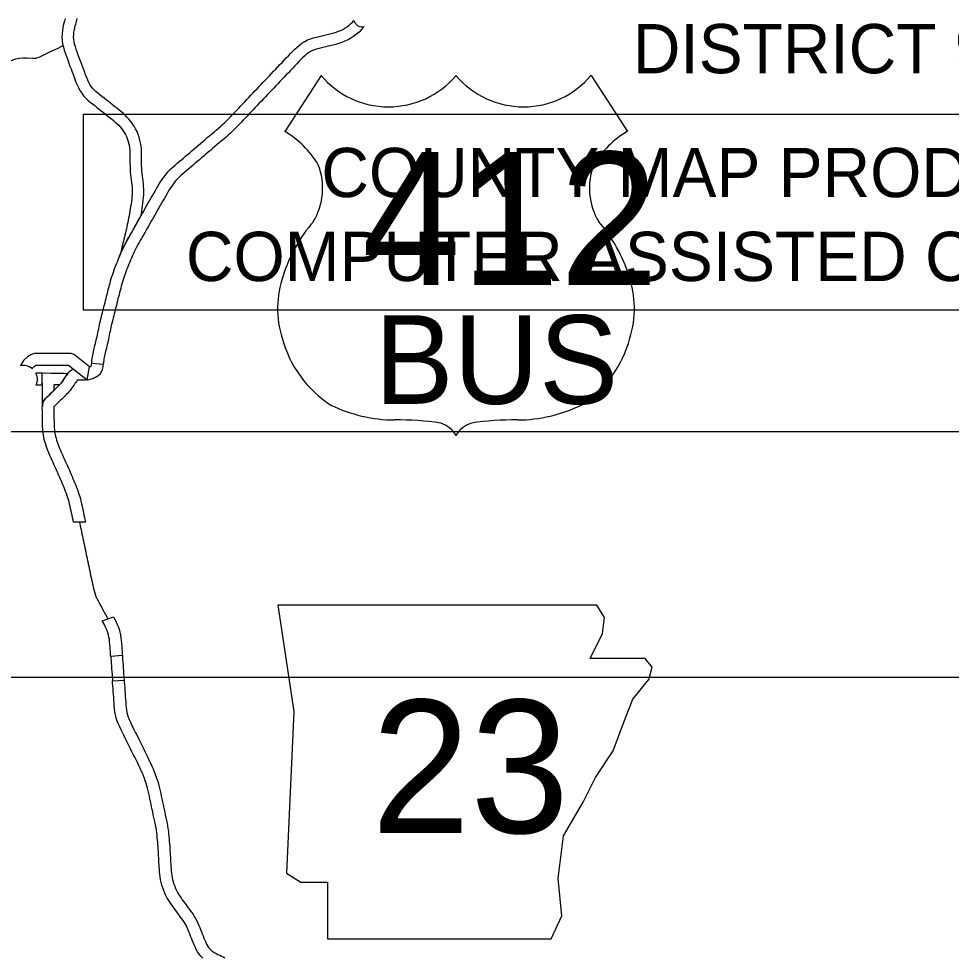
# Model space of a CAD drawing. Extents: x 77230 to 630905, y 790554 to 1662844.
# Drawn here: x 373237 to 393234, y 1477330 to 1497450 of the extents above; entities that cross this region are included whole.
import ezdxf

# ---------------------------------------------------------------- set-up
doc = ezdxf.new("R2010")
doc.units = 0
for name, color, linetype in [('Level 10', 7, 'Continuous'), ('Level 15', 7, 'Continuous'), ('Level 24', 7, 'Continuous'), ('Level 25', 7, 'Continuous'), ('Level 28', 7, 'Continuous'), ('Level 30', 7, 'Continuous')]:
    doc.layers.add(name, color=color, linetype=linetype)

msp = doc.modelspace()

# ---------------------------------------------------------------- linework, layer by layer
at = {"layer": 'Level 10'}
for p, q in [((374186, 1497268), (374185, 1497263)), ((374431, 1497219), (374430, 1497214))]:
    msp.add_line(p, q, dxfattribs=at)
for points in [[(374232, 1497457), (374216, 1497395), (374200, 1497331), (374186, 1497268)], [(374430, 1497214), (374443, 1497274), (374458, 1497333), (374474, 1497394), (374491, 1497456)], [(374185, 1497263), (374173, 1497198), (374165, 1497127), (374164, 1497055), (374168, 1496983), (374178, 1496912), (374194, 1496843), (374213, 1496778), (374233, 1496718), (374252, 1496664), (374272, 1496603), (374295, 1496547), (374313, 1496495), (374334, 1496437), (374361, 1496374), (374379, 1496325), (374397, 1496277), (374416, 1496216), (374439, 1496154), (374463, 1496094), (374488, 1496034), (374516, 1495974), (374549, 1495914), (374587, 1495855), (374629, 1495801), (374674, 1495751), (374722, 1495705), (374770, 1495663), (374819, 1495624), (374866, 1495587), (374913, 1495551), (374959, 1495515), (375005, 1495478), (375051, 1495442), (375095, 1495406), (375140, 1495370), (375185, 1495335), (375228, 1495301), (375269, 1495268), (375307, 1495235), (375344, 1495202), (375380, 1495167), (375413, 1495132), (375444, 1495095), (375472, 1495056), (375499, 1495014), (375524, 1494972), (375545, 1494929), (375563, 1494886), (375578, 1494839), (375591, 1494789), (375603, 1494738), (375611, 1494689), (375616, 1494638), (375619, 1494586), (375620, 1494530), (375621, 1494473), (375621, 1494415), (375622, 1494355), (375623, 1494293), (375625, 1494232), (375629, 1494170), (375635, 1494109), (375642, 1494051), (375649, 1493994), (375656, 1493939), (375662, 1493886), (375666, 1493835), (375668, 1493786), (375669, 1493738), (375667, 1493689), (375663, 1493638), (375659, 1493585), (375653, 1493531), (375645, 1493477), (375637, 1493425), (375629, 1493373), (375620, 1493322), (375611, 1493272), (375602, 1493224), (375593, 1493178), (375584, 1493131), (375574, 1493085), (375564, 1493038), (375555, 1492992), (375545, 1492947), (375535, 1492901), (375525, 1492857), (375514, 1492811), (375504, 1492768), (375492, 1492722), (375482, 1492680), (375472, 1492640), (375461, 1492598), (375450, 1492556), (375438, 1492511), (375413, 1492394)], [(375413, 1492394), (375524, 1492634), (375856, 1493221), (375866, 1493278), (375875, 1493331), (375884, 1493386), (375893, 1493442), (375901, 1493500), (375907, 1493559), (375913, 1493618), (375917, 1493676), (375919, 1493735), (375918, 1493794), (375915, 1493852), (375910, 1493910), (375904, 1493968), (375897, 1494025), (375890, 1494081), (375883, 1494136), (375878, 1494190), (375875, 1494244), (375873, 1494300), (375872, 1494357), (375871, 1494416), (375871, 1494475), (375870, 1494535), (375869, 1494596), (375866, 1494658), (375859, 1494722), (375848, 1494787), (375834, 1494849), (375818, 1494909), (375798, 1494971), (375773, 1495033), (375744, 1495091), (375712, 1495145), (375678, 1495198), (375641, 1495249), (375600, 1495297), (375558, 1495342), (375516, 1495383), (375473, 1495423), (375428, 1495461), (375384, 1495497), (375340, 1495531), (375296, 1495565), (375252, 1495601), (375207, 1495638), (375160, 1495674), (375114, 1495711), (375067, 1495748), (375020, 1495785), (374974, 1495820), (374930, 1495855), (374890, 1495890), (374854, 1495925), (374820, 1495962), (374791, 1496000), (374764, 1496041), (374739, 1496087), (374716, 1496136), (374694, 1496189), (374672, 1496243), (374653, 1496296), (374633, 1496358), (374614, 1496412), (374593, 1496466), (374567, 1496528), (374549, 1496580), (374528, 1496637), (374507, 1496688), (374490, 1496743), (374469, 1496801), (374451, 1496853), (374436, 1496905), (374425, 1496956), (374417, 1497009), (374414, 1497060), (374415, 1497111), (374421, 1497163), (374431, 1497219)], [(373993, 1489484), (373956, 1489448), (373914, 1489406), (373875, 1489368), (373858, 1489351), (373839, 1489335), (373812, 1489311), (373779, 1489271), (373756, 1489221), (373745, 1489174), (373743, 1489136), (373743, 1489194), (373744, 1489301), (373744, 1489327), (373744, 1489354), (373744, 1489381), (373743, 1489410), (373743, 1489438), (373737, 1489855), (373796, 1489856), (373924, 1489855), (374070, 1489854), (374214, 1489849), (374240, 1489848), (374290, 1489848), (374253, 1489797), (374235, 1489770), (374181, 1489688), (374145, 1489639), (374110, 1489601)], [(374411, 1486659), (374401, 1486709), (374391, 1486757), (374380, 1486806), (374370, 1486854), (374360, 1486903), (374349, 1486951), (374339, 1486999), (374328, 1487046), (374317, 1487091), (374304, 1487136), (374290, 1487180), (374275, 1487224), (374259, 1487270), (374242, 1487315), (374225, 1487359), (374208, 1487403), (374189, 1487447), (374171, 1487492), (374151, 1487537), (374132, 1487582), (374112, 1487628), (374093, 1487673), (374073, 1487717), (374054, 1487761), (374034, 1487806), (374013, 1487850), (373993, 1487894), (373972, 1487938), (373952, 1487983), (373931, 1488028), (373911, 1488073), (373892, 1488119), (373873, 1488165), (373855, 1488210), (373839, 1488254), (373823, 1488298), (373808, 1488343), (373795, 1488388), (373783, 1488433), (373773, 1488479), (373765, 1488524), (373759, 1488571), (373754, 1488617), (373751, 1488662), (373748, 1488707), (373746, 1488752), (373744, 1488795), (373744, 1488835), (373743, 1488871), (373743, 1488901), (373743, 1488927), (373743, 1488949), (373743, 1488968), (373743, 1488986), (373743, 1489005), (373743, 1489023), (373743, 1489042), (373743, 1489062), (373742, 1489084), (373742, 1489107), (373743, 1489136), (373745, 1489174), (373756, 1489221), (373779, 1489271), (373812, 1489311), (373839, 1489335), (373858, 1489351), (373875, 1489368), (373894, 1489386), (373914, 1489406), (373934, 1489426), (373956, 1489448), (373978, 1489469), (374000, 1489490), (374021, 1489511), (374042, 1489532), (374063, 1489553), (374085, 1489575), (374107, 1489597), (374127, 1489619), (374145, 1489639), (374162, 1489663), (374181, 1489688), (374199, 1489715), (374217, 1489742), (374235, 1489770), (374253, 1489797), (374272, 1489823), (374291, 1489847), (374311, 1489870), (374336, 1489895), (374361, 1489913), (374384, 1489929), (374411, 1489941)], [(374411, 1489941), (374705, 1489707), (374671, 1489704), (374599, 1489703), (374496, 1489702), (374493, 1489699), (374484, 1489689), (374472, 1489673), (374458, 1489654), (374443, 1489631), (374426, 1489605), (374407, 1489576), (374386, 1489545), (374364, 1489514), (374340, 1489483), (374314, 1489452), (374288, 1489425), (374264, 1489400), (374241, 1489377), (374219, 1489354), (374196, 1489332), (374174, 1489311), (374152, 1489290), (374131, 1489270), (374111, 1489249), (374090, 1489229), (374070, 1489208), (374048, 1489187), (374026, 1489166), (374005, 1489147), (373993, 1489137), (373993, 1489126), (373992, 1489106), (373992, 1489085), (373993, 1489064), (373993, 1489044), (373993, 1489025), (373993, 1489007), (373993, 1488988), (373993, 1488968), (373993, 1488949), (373993, 1488927), (373993, 1488902), (373993, 1488873), (373994, 1488838), (373994, 1488801), (373996, 1488762), (373998, 1488722), (374000, 1488680), (374003, 1488639), (374007, 1488600), (374012, 1488563), (374019, 1488527), (374026, 1488491), (374036, 1488455), (374047, 1488418), (374059, 1488380), (374074, 1488340), (374089, 1488299), (374105, 1488257), (374122, 1488215), (374140, 1488173), (374159, 1488130), (374179, 1488087), (374199, 1488043), (374220, 1487999), (374240, 1487954), (374261, 1487910), (374282, 1487864), (374302, 1487818), (374322, 1487772), (374342, 1487726), (374361, 1487681), (374381, 1487636), (374400, 1487590), (374420, 1487544), (374439, 1487497), (374458, 1487450), (374476, 1487402), (374494, 1487355), (374511, 1487307), (374528, 1487258), (374544, 1487207), (374558, 1487156), (374571, 1487105), (374583, 1487054), (374594, 1487004), (374604, 1486955), (374615, 1486906), (374625, 1486857), (374635, 1486809), (374645, 1486761), (374655, 1486713), (374667, 1486655), (374411, 1486659)], [(374110, 1489601), (374060, 1489604), (373991, 1489605)], [(373991, 1489605), (373993, 1489484)], [(374539, 1486658), (374563, 1486546), (374573, 1486499), (374583, 1486451)], [(374583, 1486451), (374593, 1486403), (374603, 1486355), (374613, 1486306), (374624, 1486257), (374634, 1486208), (374644, 1486158), (374655, 1486109), (374665, 1486059), (374675, 1486009), (374686, 1485960), (374696, 1485911), (374712, 1485834), (374717, 1485812), (374727, 1485762), (374737, 1485713), (374748, 1485665), (374758, 1485616), (374768, 1485567), (374779, 1485517), (374790, 1485467), (374801, 1485417), (374812, 1485366), (374823, 1485315), (374834, 1485265), (374846, 1485214), (374859, 1485164), (374875, 1485115), (374893, 1485067), (374914, 1485019), (374938, 1484972), (374963, 1484925), (374989, 1484877), (375016, 1484829), (375043, 1484780), (375070, 1484730), (375097, 1484680), (375124, 1484630), (375150, 1484582)], [(375460, 1483796), (375210, 1483781), (375208, 1483814), (375205, 1483871), (375201, 1483927), (375197, 1483982), (375192, 1484036), (375186, 1484090), (375180, 1484143), (375172, 1484194), (375162, 1484242), (375149, 1484288), (375134, 1484333), (375115, 1484377), (375092, 1484423), (375067, 1484471), (375029, 1484543), (375150, 1484582), (375266, 1484630)], [(375266, 1484630), (375289, 1484588), (375316, 1484535), (375343, 1484480), (375367, 1484422), (375388, 1484362), (375405, 1484300), (375418, 1484239), (375427, 1484178), (375435, 1484119), (375441, 1484061), (375447, 1484002), (375451, 1483944), (375454, 1483886), (375458, 1483829), (375460, 1483796)], [(375210, 1483781), (375220, 1483637), (375224, 1483577), (375229, 1483516), (375233, 1483456), (375237, 1483395), (375247, 1483253)], [(375460, 1483796), (375465, 1483714), (375469, 1483656), (375473, 1483596), (375478, 1483535), (375483, 1483473), (375487, 1483412), (375497, 1483271)], [(375247, 1483253), (375497, 1483271), (375500, 1483228), (375504, 1483166), (375509, 1483105), (375513, 1483044), (375518, 1482983), (375522, 1482922), (375526, 1482861), (375531, 1482801), (375535, 1482741), (375540, 1482684), (375548, 1482629), (375557, 1482577), (375569, 1482528), (375586, 1482477), (375606, 1482425), (375630, 1482373), (375657, 1482317), (375685, 1482259), (375714, 1482200), (375744, 1482141), (375773, 1482082), (375802, 1482023), (375831, 1481964), (375860, 1481905), (375889, 1481847), (375918, 1481789), (375947, 1481730), (375976, 1481671), (376006, 1481611), (376035, 1481551), (376064, 1481491), (376092, 1481430), (376118, 1481370), (376143, 1481310), (376165, 1481251), (376187, 1481192), (376206, 1481133), (376224, 1481076)], [(375984, 1481003), (375968, 1481058), (375950, 1481110), (375931, 1481164), (375910, 1481218), (375888, 1481273), (375864, 1481328), (375838, 1481384), (375810, 1481442), (375781, 1481502), (375752, 1481561), (375723, 1481619), (375694, 1481678), (375665, 1481736), (375636, 1481795), (375607, 1481853), (375578, 1481912), (375549, 1481971), (375520, 1482030), (375491, 1482089), (375461, 1482148), (375432, 1482207), (375403, 1482267), (375375, 1482329), (375350, 1482393), (375329, 1482459), (375312, 1482525), (375301, 1482591), (375292, 1482656), (375286, 1482720), (375281, 1482782), (375277, 1482843), (375273, 1482904), (375268, 1482965), (375264, 1483026), (375259, 1483087), (375255, 1483148), (375250, 1483210), (375247, 1483253)], [(377182, 1477307), (377141, 1477350), (377104, 1477397), (377071, 1477447), (377043, 1477498), (377019, 1477550), (376997, 1477599), (376978, 1477647), (376959, 1477694), (376941, 1477739), (376923, 1477785), (376904, 1477830), (376886, 1477876), (376869, 1477920), (376852, 1477961), (376833, 1478001), (376812, 1478040), (376789, 1478078), (376764, 1478116), (376737, 1478154), (376708, 1478192), (376680, 1478229), (376652, 1478266), (376624, 1478303), (376596, 1478341), (376568, 1478379), (376540, 1478419), (376511, 1478460), (376482, 1478503), (376454, 1478546), (376420, 1478598), (376394, 1478655), (376371, 1478706), (376348, 1478761), (376327, 1478817), (376309, 1478874), (376293, 1478933), (376280, 1478993), (376270, 1479052), (376263, 1479109), (376258, 1479163), (376254, 1479216), (376250, 1479266), (376247, 1479316), (376244, 1479364), (376241, 1479412), (376239, 1479459), (376236, 1479505), (376233, 1479550), (376231, 1479597), (376227, 1479645), (376224, 1479694), (376221, 1479744), (376217, 1479795), (376213, 1479846), (376208, 1479897), (376203, 1479949), (376197, 1480000), (376189, 1480052), (376181, 1480104), (376171, 1480158), (376160, 1480212), (376148, 1480269), (376135, 1480327), (376122, 1480385), (376110, 1480444), (376098, 1480500), (376086, 1480557), (376075, 1480614), (376063, 1480670), (376050, 1480727), (376038, 1480784), (376025, 1480841), (376012, 1480897), (375998, 1480952), (375984, 1481003)], [(376224, 1481076), (376240, 1481014), (376255, 1480955), (376268, 1480897), (376281, 1480839), (376294, 1480781), (376307, 1480723), (376319, 1480665), (376331, 1480608), (376343, 1480552), (376355, 1480495), (376367, 1480437), (376379, 1480380), (376392, 1480322), (376404, 1480264), (376417, 1480205), (376427, 1480147), (376436, 1480090), (376445, 1480033), (376451, 1479977), (376457, 1479922), (376462, 1479868), (376466, 1479814), (376470, 1479762), (376474, 1479711), (376477, 1479661), (376480, 1479613), (376483, 1479566), (376486, 1479519), (376488, 1479472), (376491, 1479425), (376493, 1479379), (376496, 1479332), (376499, 1479283), (376503, 1479235), (376507, 1479186), (376512, 1479136), (376518, 1479087), (376526, 1479039), (376536, 1478992), (376549, 1478945), (376564, 1478898), (376581, 1478851), (376600, 1478805), (376621, 1478759), (376639, 1478720), (376663, 1478683), (376691, 1478641), (376717, 1478601), (376744, 1478563), (376771, 1478525), (376797, 1478489), (376824, 1478453), (376851, 1478417), (376879, 1478381), (376908, 1478342), (376938, 1478302), (376970, 1478258), (377001, 1478212), (377030, 1478163), (377056, 1478113), (377080, 1478063), (377101, 1478014), (377119, 1477967), (377137, 1477922), (377155, 1477877), (377173, 1477832), (377191, 1477787), (377209, 1477741), (377228, 1477696), (377246, 1477653), (377266, 1477613), (377286, 1477575), (377307, 1477542), (377330, 1477514), (377354, 1477489), (377380, 1477466), (377408, 1477446), (377440, 1477427), (377473, 1477408), (377509, 1477390), (377546, 1477372), (377583, 1477355), (377621, 1477337), (377660, 1477319)]]:
    msp.add_lwpolyline(points, dxfattribs=at)
at = {"layer": 'Level 15'}
for p, q in [((373790, 1496684), (373901, 1496740)), ((373901, 1496740), (374082, 1496823)), ((374082, 1496823), (374194, 1496884)), ((373535, 1496607), (373590, 1496605)), ((373590, 1496605), (373611, 1496607)), ((373611, 1496607), (373649, 1496617)), ((373649, 1496617), (373686, 1496632)), ((373686, 1496632), (373790, 1496684)), ((375421, 1492411), (375385, 1492327))]:
    msp.add_line(p, q, dxfattribs=at)
for points in [[(379156, 1496798), (379205, 1496844), (379257, 1496886), (379311, 1496927), (379369, 1496964), (379431, 1496996), (379495, 1497023), (379559, 1497042), (379620, 1497057), (379676, 1497070), (379735, 1497084), (379794, 1497097), (379851, 1497111), (379910, 1497125), (379969, 1497141), (380026, 1497158), (380081, 1497176), (380134, 1497197), (380184, 1497220), (380232, 1497247), (380278, 1497277), (380320, 1497311), (380362, 1497348), (380401, 1497387), (380425, 1497414), (380437, 1497382), (380453, 1497352), (380480, 1497324), (380511, 1497300), (380548, 1497284), (380587, 1497277), (380620, 1497279), (380644, 1497286)], [(380644, 1497286), (380585, 1497217), (380534, 1497165), (380480, 1497118), (380423, 1497074), (380362, 1497033), (380298, 1496998), (380233, 1496967), (380167, 1496941), (380100, 1496919), (380036, 1496900), (379973, 1496884), (379911, 1496868), (379849, 1496853), (379791, 1496840), (379733, 1496826), (379677, 1496814), (379625, 1496801), (379579, 1496787), (379536, 1496770), (379495, 1496748), (379453, 1496721), (379411, 1496690), (379370, 1496655), (379328, 1496617)], [(375385, 1492327), (375413, 1492394), (375423, 1492415), (375441, 1492458), (375461, 1492503), (375482, 1492548), (375504, 1492593), (375527, 1492639), (375551, 1492685), (375576, 1492731), (375602, 1492775), (375627, 1492819), (375652, 1492862), (375676, 1492906), (375702, 1492950), (375727, 1492996), (375753, 1493042), (375780, 1493090), (375808, 1493138), (375835, 1493185), (375862, 1493233), (375889, 1493280), (375916, 1493327), (375943, 1493376), (375969, 1493424), (375996, 1493473), (376025, 1493524), (376055, 1493574), (376083, 1493622), (376112, 1493671), (376140, 1493718), (376167, 1493765), (376194, 1493812), (376222, 1493861), (376251, 1493909), (376279, 1493955), (376311, 1494004), (376345, 1494052), (376382, 1494099), (376417, 1494144), (376458, 1494189), (376501, 1494233), (376545, 1494274), (376591, 1494313), (376635, 1494351), (376680, 1494388), (376725, 1494426), (376769, 1494463), (376813, 1494501), (376859, 1494540), (376903, 1494578), (376950, 1494618), (376996, 1494658), (377042, 1494698), (377089, 1494738), (377137, 1494778), (377184, 1494818), (377232, 1494860), (377281, 1494902), (377330, 1494943), (377378, 1494983), (377425, 1495022), (377472, 1495062), (377518, 1495102), (377564, 1495142), (377609, 1495183), (377654, 1495224), (377697, 1495267), (377740, 1495311), (377783, 1495355), (377825, 1495401), (377869, 1495447), (377912, 1495492), (377955, 1495536), (377998, 1495581), (378040, 1495626), (378083, 1495671), (378126, 1495717), (378170, 1495764), (378214, 1495810), (378258, 1495857), (378303, 1495904), (378348, 1495951), (378392, 1495997), (378436, 1496044), (378481, 1496090), (378525, 1496136), (378569, 1496183), (378613, 1496229), (378657, 1496276), (378702, 1496324), (378748, 1496372), (378794, 1496419), (378839, 1496467), (378885, 1496515), (378930, 1496562), (378975, 1496610), (379019, 1496657), (379063, 1496704), (379108, 1496751), (379156, 1496798)], [(372768, 1496028), (372774, 1496115), (372785, 1496207), (372807, 1496285), (372831, 1496342), (372871, 1496406), (372919, 1496460), (372958, 1496492), (373037, 1496533), (373110, 1496570), (373176, 1496590), (373249, 1496604), (373330, 1496610), (373412, 1496613), (373535, 1496607)], [(379328, 1496617), (379287, 1496576), (379245, 1496532), (379201, 1496486), (379157, 1496439), (379112, 1496391), (379066, 1496343), (379020, 1496294), (378974, 1496246), (378929, 1496199), (378883, 1496152), (378839, 1496105), (378795, 1496058), (378751, 1496011), (378706, 1495964), (378661, 1495917), (378617, 1495871), (378573, 1495825), (378528, 1495778), (378484, 1495732), (378440, 1495685), (378395, 1495638), (378352, 1495592), (378308, 1495546), (378265, 1495500), (378222, 1495454), (378179, 1495409), (378136, 1495363), (378093, 1495318), (378050, 1495274), (378007, 1495229), (377964, 1495184), (377920, 1495137), (377874, 1495090), (377827, 1495044), (377779, 1494999), (377730, 1494955), (377682, 1494913), (377634, 1494872), (377586, 1494831), (377538, 1494791), (377490, 1494751), (377443, 1494711), (377395, 1494670), (377347, 1494629), (377299, 1494588), (377252, 1494547), (377205, 1494507), (377158, 1494468), (377113, 1494429), (377066, 1494389), (377022, 1494351), (376976, 1494311), (376931, 1494273), (376885, 1494234), (376840, 1494197), (376796, 1494159), (376753, 1494123), (376712, 1494088), (376675, 1494053), (376640, 1494018), (376608, 1493982), (376577, 1493944), (376546, 1493903), (376518, 1493864), (376491, 1493822), (376466, 1493779), (376437, 1493733), (376411, 1493688), (376384, 1493641), (376356, 1493592), (376327, 1493544), (376299, 1493495), (376270, 1493446), (376241, 1493398), (376214, 1493351), (376189, 1493304), (376162, 1493255), (376134, 1493205), (376107, 1493156), (376079, 1493108), (376051, 1493060), (376024, 1493013), (375997, 1492966), (375971, 1492920), (375945, 1492873), (375919, 1492828), (375894, 1492783), (375869, 1492738), (375844, 1492694), (375819, 1492650), (375794, 1492608), (375771, 1492566), (375749, 1492524), (375728, 1492482), (375708, 1492441), (375689, 1492400), (375670, 1492358), (375652, 1492316)], [(374801, 1490061), (374804, 1490090), (374807, 1490126), (374812, 1490164), (374818, 1490201), (374825, 1490237), (374833, 1490273), (374840, 1490307), (374848, 1490343), (374857, 1490378), (374865, 1490411), (374872, 1490446), (374882, 1490487), (374892, 1490525), (374899, 1490559), (374907, 1490598), (374917, 1490638), (374925, 1490677), (374933, 1490718), (374942, 1490760), (374951, 1490801), (374959, 1490843), (374968, 1490886), (374978, 1490929), (374988, 1490972), (374999, 1491015), (375009, 1491059), (375020, 1491101), (375031, 1491145), (375043, 1491189), (375054, 1491232), (375065, 1491275), (375076, 1491319), (375088, 1491364), (375099, 1491410), (375110, 1491456), (375122, 1491502), (375133, 1491549), (375145, 1491596), (375158, 1491643), (375170, 1491690), (375183, 1491736), (375195, 1491784), (375208, 1491832), (375222, 1491880), (375236, 1491927), (375252, 1491974), (375268, 1492020), (375284, 1492067), (375301, 1492112), (375318, 1492157), (375336, 1492199), (375352, 1492240), (375368, 1492283), (375386, 1492328), (375404, 1492370), (375421, 1492411)], [(375652, 1492316), (375635, 1492273), (375617, 1492233), (375601, 1492192), (375585, 1492150), (375568, 1492107), (375551, 1492065), (375535, 1492023), (375519, 1491981), (375504, 1491938), (375489, 1491895), (375475, 1491851), (375461, 1491808), (375449, 1491764), (375436, 1491719), (375424, 1491673), (375412, 1491625), (375399, 1491579), (375387, 1491533), (375376, 1491488), (375364, 1491442), (375353, 1491396), (375342, 1491350), (375330, 1491304), (375319, 1491259), (375308, 1491214), (375296, 1491169), (375284, 1491125), (375273, 1491082), (375263, 1491041), (375252, 1490998), (375242, 1490956), (375232, 1490915), (375222, 1490873), (375213, 1490832), (375204, 1490791), (375195, 1490750), (375186, 1490709), (375178, 1490668), (375170, 1490626), (375161, 1490584), (375152, 1490545), (375144, 1490507), (375135, 1490465), (375124, 1490425), (375116, 1490392), (375109, 1490358), (375100, 1490320), (375092, 1490286), (375084, 1490253), (375077, 1490220), (375070, 1490188), (375065, 1490157), (375059, 1490127), (375056, 1490097), (375052, 1490067), (375050, 1490039), (374801, 1490061)], [(374705, 1489707), (374757, 1489985), (374434, 1490243), (374401, 1490262), (374363, 1490273), (374330, 1490276), (374183, 1490274), (373834, 1490274), (373639, 1490275), (373577, 1490272), (373531, 1490258), (373497, 1490242), (373428, 1490203), (373339, 1490121), (373277, 1490018), (373295, 1490020), (373316, 1490022), (373338, 1490023), (373369, 1490020), (373394, 1490016), (373420, 1490009), (373442, 1490002), (373459, 1489994), (373479, 1489984), (373501, 1489970), (373513, 1489961), (373527, 1489950)], [(374757, 1489985), (374769, 1489991), (374782, 1490000), (374792, 1490008), (374796, 1490016), (374799, 1490028), (374800, 1490051), (374801, 1490061)], [(373527, 1489950), (373534, 1489961), (373576, 1489999), (373614, 1490020), (373620, 1490024), (373645, 1490025), (373833, 1490024), (374183, 1490024), (374307, 1490024), (374705, 1489707)], [(373737, 1489855), (373601, 1489855), (373607, 1489841), (373614, 1489823), (373619, 1489808), (373624, 1489791), (373627, 1489773), (373629, 1489761), (373631, 1489740), (373631, 1489723), (373631, 1489705), (373629, 1489685), (373627, 1489672), (373625, 1489663), (373623, 1489651), (373616, 1489629), (373611, 1489615), (373607, 1489605)], [(373607, 1489605), (373741, 1489605), (373737, 1489855)], [(374705, 1489707), (374715, 1489708), (374756, 1489718), (374793, 1489728), (374824, 1489741), (374848, 1489753), (374896, 1489776), (374930, 1489798), (374987, 1489844), (375000, 1489862), (375012, 1489880), (375033, 1489927), (375041, 1489959), (375047, 1489994), (375049, 1490027), (375050, 1490039)], [(373608, 1489607), (373607, 1489605)]]:
    msp.add_lwpolyline(points, dxfattribs=at)
at = {"layer": 'Level 24'}
msp.add_lwpolyline([(378791, 1484880), (379134, 1482596), (378981, 1479132), (379286, 1478942), (379857, 1478942), (379857, 1477723), (384653, 1477723), (384882, 1478218), (384805, 1479018), (384920, 1479931), (385338, 1480655), (385605, 1481187), (385985, 1481758), (386214, 1482367), (386404, 1482862), (386747, 1483281), (386823, 1483547), (386671, 1483738), (385491, 1483738), (385757, 1484271), (385795, 1484613), (385637, 1484876)], close=True, dxfattribs=at)
at = {"layer": 'Level 25'}
for p, q in [((379719, 1496237), (378940, 1495033)), ((385510, 1496237), (386289, 1495033))]:
    msp.add_line(p, q, dxfattribs=at)
for centre, radius, start, end in [((381169, 1497458), 1896, 220.075, 319.6701), ((384059, 1497458), 1896, 220.3299, 319.925), ((377922, 1493284), 2024, 30.7809, 59.9883), ((387306, 1493284), 2024, 120.0117, 149.2191), ((378367, 1493818), 1387, 328.8105, 21.2108), ((386861, 1493818), 1387, 158.7892, 211.1895), ((381995, 1490975), 3236, 138.9565, 162.6913), ((383233, 1490975), 3236, 17.3087, 41.0435), ((380926, 1491240), 2138, 160.9576, 197.3819), ((384302, 1491240), 2138, 342.6181, 19.0424), ((381275, 1491246), 2474, 195.1074, 237.1312), ((383954, 1491246), 2474, 302.8688, 344.8926), ((381321, 1492025), 3177, 244.0771, 269.5779), ((383908, 1492025), 3177, 270.4221, 295.9229), ((381394, 1483029), 5820, 81.1942, 90.9539), ((383834, 1483029), 5820, 89.0461, 98.8058), ((382122, 1488247), 558, 28.0342, 72.9864), ((383106, 1488247), 558, 107.0136, 151.9658)]:
    msp.add_arc(centre, radius, start, end, dxfattribs=at)
at = {"layer": 'Level 28'}
for p, q in [((311736, 1488604), (586296, 1488604)), ((591576, 1483324), (295896, 1483324))]:
    msp.add_line(p, q, dxfattribs=at)
at = {"layer": 'Level 30'}
for p, q in [((374625, 1491204), (374625, 1495404)), ((374625, 1495404), (405578, 1495404)), ((405578, 1491204), (374625, 1491204))]:
    msp.add_line(p, q, dxfattribs=at)

# ---------------------------------------------------------------- texts
at = {"layer": 'Level 24'}
msp.add_text('23', height=2851.2, dxfattribs=at).set_placement((380800, 1479995))
at = {"layer": 'Level 25'}
for s, height, p in [('412', 2851.2, (380594, 1491741)), ('BUS', 1900.8, (380865, 1489194))]:
    msp.add_text(s, height=height, dxfattribs=at).set_placement(p)
at = {"layer": 'Level 28'}
msp.add_text('DISTRICT 9', height=1056, dxfattribs=at).set_placement((386406, 1496281))
at = {"layer": 'Level 30'}
for s, p in [('COUNTY MAP PRODUCED BY', (379727, 1493626)), ('COMPUTER ASSISTED CARTOGRAPHY', (376822, 1491827))]:
    msp.add_text(s, height=1056, dxfattribs=at).set_placement(p)

doc.saveas('drawing.dxf')
